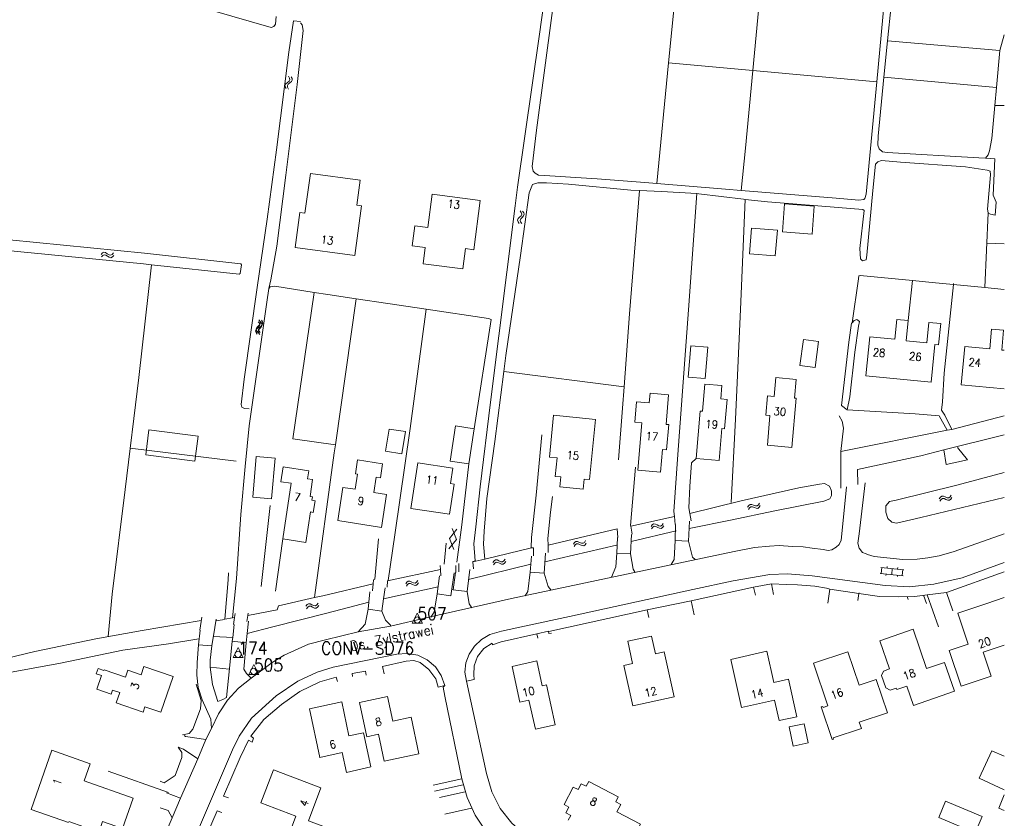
# Model space of a CAD drawing. Header units: metres. Extents: x 189705 to 199106, y 581686 to 588448.
# Tile 278 of 555: x 198804 to 199000, y 584265 to 584424. Entities that reach past the tile are written whole.
import ezdxf
from ezdxf.enums import TextEntityAlignment as Align

# ---------------------------------------------------------------- set-up
doc = ezdxf.new("R2010")
doc.units = ezdxf.units.M
doc.layers.add('B-WA-OG-GBKN-G', color=7, linetype='Continuous', lineweight=18)
doc.styles.add('Style-STANDARD', font='STANDARD.shx')

msp = doc.modelspace()

# ---------------------------------------------------------------- linework, layer by layer
at = {"layer": 'B-WA-OG-GBKN-G'}
for p, q in [((198857.094, 584411.239), (198857.414, 584411.492)), ((198857.539, 584412.108), (198857.341, 584412.466)), ((198857.414, 584411.492), (198857.583, 584411.775)), ((198857.583, 584411.775), (198857.539, 584412.108)), ((198857.581, 584411.141), (198857.903, 584411.392)), ((198858.026, 584412.009), (198857.828, 584412.366)), ((198857.903, 584411.392), (198858.071, 584411.675)), ((198858.071, 584411.675), (198858.026, 584412.009)), ((198856.603, 584410.695), (198856.774, 584410.987)), ((198856.649, 584410.371), (198856.603, 584410.695)), ((198856.848, 584410.015), (198856.649, 584410.371)), ((198856.774, 584410.987), (198857.094, 584411.239)), ((198857.095, 584410.598), (198857.259, 584410.879)), ((198857.138, 584410.272), (198857.095, 584410.598)), ((198857.335, 584409.915), (198857.138, 584410.272)), ((198857.259, 584410.879), (198857.581, 584411.141)), ((198903.107, 584384.081), (198902.978, 584383.778)), ((198902.978, 584383.778), (198903.069, 584383.453)), ((198903.391, 584384.373), (198903.107, 584384.081)), ((198903.674, 584384.676), (198903.391, 584384.373)), ((198903.467, 584385.621), (198903.711, 584385.294)), ((198903.604, 584384.048), (198903.476, 584383.745)), ((198903.887, 584384.343), (198903.604, 584384.048)), ((198903.798, 584384.978), (198903.674, 584384.676)), ((198903.711, 584385.294), (198903.798, 584384.978)), ((198904.169, 584384.636), (198903.887, 584384.343)), ((198903.963, 584385.589), (198904.209, 584385.264)), ((198904.299, 584384.949), (198904.169, 584384.636)), ((198904.209, 584385.264), (198904.299, 584384.949)), ((198903.069, 584383.453), (198903.314, 584383.126)), ((198903.476, 584383.745), (198903.565, 584383.421)), ((198903.565, 584383.421), (198903.81, 584383.094)), ((198819.955, 584376.935), (198820.228, 584377.237)), ((198820.015, 584376.442), (198820.291, 584376.742)), ((198820.228, 584377.237), (198820.521, 584377.384)), ((198820.291, 584376.742), (198820.585, 584376.887)), ((198820.521, 584377.384), (198820.852, 584377.314)), ((198820.585, 584376.887), (198820.905, 584376.821)), ((198820.852, 584377.314), (198821.193, 584377.092)), ((198820.905, 584376.821), (198821.255, 584376.599)), ((198821.193, 584377.092), (198821.535, 584376.869)), ((198821.255, 584376.599), (198821.596, 584376.374)), ((198821.535, 584376.869), (198821.857, 584376.799)), ((198821.596, 584376.374), (198821.917, 584376.304)), ((198821.857, 584376.799), (198822.159, 584376.946)), ((198821.917, 584376.304), (198822.22, 584376.453)), ((198822.159, 584376.946), (198822.435, 584377.248)), ((198822.22, 584376.453), (198822.495, 584376.755)), ((198850.995, 584362.382), (198850.856, 584362.083)), ((198851.173, 584362.301), (198850.887, 584362.011)), ((198851.288, 584362.665), (198850.995, 584362.382)), ((198851.459, 584362.602), (198851.173, 584362.301)), ((198851.259, 584363.549), (198851.5, 584363.22)), ((198851.581, 584362.959), (198851.288, 584362.665)), ((198851.491, 584362.333), (198851.353, 584362.034)), ((198851.669, 584362.268), (198851.385, 584361.975)), ((198851.405, 584363.91), (198851.638, 584363.575)), ((198851.585, 584362.903), (198851.459, 584362.602)), ((198851.783, 584362.619), (198851.491, 584362.333)), ((198851.5, 584363.22), (198851.585, 584362.903)), ((198851.715, 584363.256), (198851.581, 584362.959)), ((198851.638, 584363.575), (198851.715, 584363.256)), ((198851.953, 584362.559), (198851.669, 584362.268)), ((198851.754, 584363.513), (198851.998, 584363.186)), ((198852.074, 584362.903), (198851.783, 584362.619)), ((198851.899, 584363.861), (198852.134, 584363.529)), ((198852.085, 584362.871), (198851.953, 584362.559)), ((198851.998, 584363.186), (198852.085, 584362.871)), ((198852.214, 584363.211), (198852.074, 584362.903)), ((198852.134, 584363.529), (198852.214, 584363.211)), ((198850.887, 584362.011), (198850.757, 584361.709)), ((198850.757, 584361.709), (198850.845, 584361.383)), ((198850.845, 584361.383), (198851.088, 584361.054)), ((198850.856, 584362.083), (198850.937, 584361.755)), ((198850.937, 584361.755), (198851.171, 584361.421)), ((198851.385, 584361.975), (198851.254, 584361.673)), ((198851.254, 584361.673), (198851.34, 584361.347)), ((198851.34, 584361.347), (198851.584, 584361.019)), ((198851.353, 584362.034), (198851.431, 584361.707)), ((198851.431, 584361.707), (198851.666, 584361.372)), ((198989.203, 584328.632), (198989.423, 584328.977)), ((198948.837, 584326.588), (198949.049, 584326.936)), ((198949.049, 584326.936), (198949.308, 584327.136)), ((198949.308, 584327.136), (198949.647, 584327.131)), ((198949.647, 584327.131), (198950.023, 584326.976)), ((198950.023, 584326.976), (198950.401, 584326.822)), ((198950.73, 584326.814), (198951, 584327.016)), ((198951, 584327.016), (198951.213, 584327.365)), ((198951.152, 584326.544), (198951.366, 584326.892)), ((198987.033, 584328.244), (198987.251, 584328.588)), ((198987.176, 584327.769), (198987.397, 584328.111)), ((198987.251, 584328.588), (198987.514, 584328.783)), ((198987.397, 584328.111), (198987.663, 584328.305)), ((198987.514, 584328.783), (198987.852, 584328.771)), ((198987.663, 584328.305), (198987.988, 584328.294)), ((198987.852, 584328.771), (198988.226, 584328.61)), ((198987.988, 584328.294), (198988.372, 584328.135)), ((198988.226, 584328.61), (198988.601, 584328.449)), ((198988.372, 584328.135), (198988.745, 584327.972)), ((198988.601, 584328.449), (198988.93, 584328.435)), ((198988.745, 584327.972), (198989.074, 584327.958)), ((198988.93, 584328.435), (198989.203, 584328.632)), ((198989.074, 584327.958), (198989.347, 584328.157)), ((198989.347, 584328.157), (198989.567, 584328.501)), ((198948.989, 584326.116), (198949.204, 584326.462)), ((198949.204, 584326.462), (198949.465, 584326.66)), ((198949.465, 584326.66), (198949.792, 584326.656)), ((198949.792, 584326.656), (198950.178, 584326.504)), ((198950.178, 584326.504), (198950.554, 584326.347)), ((198950.401, 584326.822), (198950.73, 584326.814)), ((198950.554, 584326.347), (198950.883, 584326.34)), ((198950.883, 584326.34), (198951.152, 584326.544)), ((198929.589, 584322.735), (198929.826, 584323.066)), ((198929.826, 584323.066), (198930.1, 584323.245)), ((198930.1, 584323.245), (198930.437, 584323.215)), ((198930.437, 584323.215), (198930.801, 584323.032)), ((198930.801, 584323.032), (198931.166, 584322.85)), ((198931.494, 584322.817), (198931.778, 584322.998)), ((198931.778, 584322.998), (198932.017, 584323.33)), ((198889.408, 584320.336), (198890.897, 584322.175)), ((198889.941, 584322.325), (198890.789, 584320.119)), ((198929.705, 584322.252), (198929.945, 584322.582)), ((198929.945, 584322.582), (198930.221, 584322.759)), ((198930.221, 584322.759), (198930.546, 584322.73)), ((198930.546, 584322.73), (198930.919, 584322.55)), ((198930.919, 584322.55), (198931.283, 584322.365)), ((198931.166, 584322.85), (198931.494, 584322.817)), ((198931.283, 584322.365), (198931.611, 584322.332)), ((198931.611, 584322.332), (198931.894, 584322.515)), ((198931.894, 584322.515), (198932.133, 584322.847)), ((198889.302, 584318.279), (198890.789, 584320.119)), ((198889.408, 584320.336), (198890.258, 584318.129)), ((198914.124, 584319.209), (198914.347, 584319.55)), ((198914.26, 584318.731), (198914.486, 584319.071)), ((198914.347, 584319.55), (198914.613, 584319.74)), ((198914.486, 584319.071), (198914.754, 584319.26)), ((198914.613, 584319.74), (198914.951, 584319.723)), ((198914.754, 584319.26), (198915.08, 584319.244)), ((198914.951, 584319.723), (198915.322, 584319.556)), ((198915.08, 584319.244), (198915.461, 584319.079)), ((198915.322, 584319.556), (198915.695, 584319.39)), ((198915.461, 584319.079), (198915.832, 584318.91)), ((198915.695, 584319.39), (198916.024, 584319.371)), ((198916.024, 584319.371), (198916.3, 584319.563)), ((198916.16, 584318.891), (198916.436, 584319.086)), ((198916.3, 584319.563), (198916.525, 584319.904)), ((198916.436, 584319.086), (198916.661, 584319.427)), ((198915.832, 584318.91), (198916.16, 584318.891)), ((198898.067, 584315.538), (198898.293, 584315.877)), ((198898.201, 584315.06), (198898.429, 584315.397)), ((198898.293, 584315.877), (198898.56, 584316.066)), ((198898.429, 584315.397), (198898.698, 584315.585)), ((198898.56, 584316.066), (198898.898, 584316.047)), ((198898.698, 584315.585), (198899.024, 584315.567)), ((198898.898, 584316.047), (198899.268, 584315.878)), ((198899.024, 584315.567), (198899.404, 584315.4)), ((198899.268, 584315.878), (198899.64, 584315.709)), ((198899.404, 584315.4), (198899.774, 584315.229)), ((198899.64, 584315.709), (198899.969, 584315.688)), ((198899.774, 584315.229), (198900.102, 584315.208)), ((198899.969, 584315.688), (198900.246, 584315.879)), ((198900.102, 584315.208), (198900.379, 584315.401)), ((198900.246, 584315.879), (198900.473, 584316.219)), ((198900.379, 584315.401), (198900.606, 584315.74)), ((198979.857, 584312.92), (198975.277, 584313.348)), ((198979.968, 584314.115), (198975.388, 584314.542)), ((198975.476, 584313.329), (198975.587, 584314.524)), ((198976.394, 584312.942), (198976.422, 584313.241)), ((198976.633, 584314.426), (198976.661, 584314.725)), ((198977.567, 584313.134), (198977.678, 584314.329)), ((198978.722, 584314.231), (198978.75, 584314.53)), ((198979.658, 584312.939), (198979.769, 584314.133)), ((198880.681, 584311.319), (198880.908, 584311.657)), ((198880.812, 584310.84), (198881.042, 584311.177)), ((198880.908, 584311.657), (198881.176, 584311.845)), ((198881.042, 584311.177), (198881.312, 584311.363)), ((198881.176, 584311.845), (198881.514, 584311.825)), ((198881.312, 584311.363), (198881.638, 584311.344)), ((198881.514, 584311.825), (198881.883, 584311.654)), ((198881.638, 584311.344), (198882.016, 584311.175)), ((198881.883, 584311.654), (198882.254, 584311.483)), ((198882.016, 584311.175), (198882.386, 584311.002)), ((198882.254, 584311.483), (198882.582, 584311.461)), ((198882.582, 584311.461), (198882.86, 584311.651)), ((198882.714, 584310.98), (198882.992, 584311.172)), ((198882.86, 584311.651), (198883.089, 584311.99)), ((198882.992, 584311.172), (198883.221, 584311.511)), ((198978.682, 584312.728), (198978.71, 584313.027)), ((198882.386, 584311.002), (198882.714, 584310.98)), ((198861.018, 584307.152), (198861.291, 584307.333)), ((198861.291, 584307.333), (198861.629, 584307.304)), ((198861.629, 584307.304), (198861.993, 584307.124)), ((198862.97, 584307.096), (198863.207, 584307.429)), ((198860.783, 584306.819), (198861.018, 584307.152)), ((198860.902, 584306.337), (198861.14, 584306.668)), ((198861.14, 584306.668), (198861.415, 584306.847)), ((198861.415, 584306.847), (198861.74, 584306.82)), ((198861.74, 584306.82), (198862.114, 584306.642)), ((198861.993, 584307.124), (198862.36, 584306.944)), ((198862.114, 584306.642), (198862.479, 584306.46)), ((198862.36, 584306.944), (198862.687, 584306.913)), ((198862.479, 584306.46), (198862.807, 584306.429)), ((198862.687, 584306.913), (198862.97, 584307.096)), ((198862.807, 584306.429), (198863.089, 584306.614)), ((198863.089, 584306.614), (198863.327, 584306.946))]:
    msp.add_line(p, q, dxfattribs=at)
at = {"layer": 'B-WA-OG-GBKN-G', "flags": 128}
for points in [[(198933.071, 584415.119), (198934.033, 584425.069), (198935.601, 584441.784)], [(198949.841, 584413.597), (198952.305, 584439.699)], [(198974.559, 584411.354), (198976.719, 584434.318)], [(198854.832, 584424.347), (198854.746, 584422.847), (198854.395, 584422.36), (198853.889, 584422.152), (198819.515, 584432.126)], [(198907.351, 584420.887), (198908.629, 584429.925)], [(198909.95, 584425.54), (198906.759, 584401.747)], [(198976.719, 584419.503), (198977.415, 584426.576)], [(198849.451, 584346.156), (198848.533, 584346.246), (198848.007, 584346.538), (198847.869, 584347.023), (198848.456, 584352.108), (198851.084, 584370.39), (198853.069, 584383.965), (198854.939, 584397.797), (198857.398, 584417.265), (198858.285, 584423.511)], [(198859.697, 584423.1), (198860.031, 584422.696), (198860.221, 584421.555), (198859.06, 584410.795), (198856.779, 584392.781), (198855.019, 584378.585), (198853.817, 584371.864), (198853.377, 584370.183)], [(198858.285, 584423.511), (198859.707, 584423.398)], [(198902.993, 584390.354), (198907.351, 584420.887)], [(198976.006, 584412.256), (198976.719, 584419.503)], [(198976.719, 584419.503), (198999.092, 584417.619)], [(198999.092, 584417.619), (199000, 584420.754)], [(198999.092, 584417.619), (198998.441, 584410.231)], [(198930.749, 584391.11), (198933.071, 584415.119)], [(198933.071, 584415.119), (198949.841, 584413.597)], [(198947.525, 584389.688), (198948.381, 584398.127), (198949.841, 584413.597)], [(198949.841, 584413.597), (198974.559, 584411.354)], [(198966.494, 584388.197), (198971.021, 584387.734), (198971.984, 584387.921), (198972.185, 584388.076), (198972.456, 584388.994), (198974.559, 584411.354)], [(198994.94, 584396.233), (198976.639, 584397.269), (198975.749, 584397.387), (198975.057, 584397.989), (198974.77, 584398.723), (198974.853, 584400.528), (198976.006, 584412.256)], [(198976.006, 584412.256), (198998.441, 584410.231)], [(198998.441, 584410.231), (198998.126, 584406.657)], [(198998.126, 584406.657), (198997.544, 584400.046)], [(198998.126, 584406.657), (199000, 584406.662)], [(198906.759, 584401.747), (198905.868, 584394.446), (198906.106, 584393.533), (198906.466, 584393.131), (198907.155, 584392.731), (198909.417, 584392.626), (198914.603, 584392.298), (198918.833, 584391.996)], [(198997.544, 584400.046), (198997.061, 584397.576), (198996.789, 584396.811), (198996.236, 584396.133)], [(198952.784, 584387.448), (198961.199, 584386.771), (198971.776, 584385.938), (198972.083, 584385.687), (198971.22, 584378.131), (198971.317, 584376.074), (198971.703, 584375.646), (198972.437, 584375.856), (198972.58, 584376.823), (198973.82, 584389.668), (198974.325, 584394.958), (198974.804, 584395.395), (198975.538, 584395.657), (198979.326, 584395.314), (198992.266, 584394.402), (198996.566, 584393.76), (198997.203, 584393.563), (198997.262, 584392.801), (198996.62, 584385.959), (198996.779, 584385.275)], [(198996.236, 584396.133), (198994.94, 584396.233)], [(198998.378, 584387.398), (198997.76, 584388.791), (198998.143, 584395.987), (198996.236, 584396.133)], [(198861.686, 584393.113), (198871.585, 584391.768), (198870.905, 584386.764), (198871.896, 584386.63), (198870.55, 584376.721), (198858.66, 584378.336), (198859.604, 584385.292), (198860.595, 584385.157), (198861.686, 584393.113)], [(198918.833, 584391.996), (198928.331, 584391.318)], [(198894.684, 584322.677), (198895.493, 584330.613), (198897.557, 584347.505), (198902.466, 584386.662), (198902.993, 584390.354)], [(198900.637, 584356.811), (198903.584, 584376.712), (198905.26, 584389.256), (198905.93, 584390.889), (198907.043, 584391.23), (198908.72, 584391.247), (198913.118, 584390.936), (198925.552, 584389.766), (198927.258, 584389.691)], [(198925.27, 584365.14), (198927.258, 584389.691)], [(198927.258, 584389.691), (198931.678, 584389.497)], [(198928.331, 584391.318), (198930.749, 584391.11)], [(198930.749, 584391.11), (198944.451, 584389.93)], [(198944.451, 584389.93), (198947.525, 584389.688)], [(198947.525, 584389.688), (198966.494, 584388.197)], [(198894.278, 584377.889), (198895.55, 584387.717), (198885.96, 584388.958), (198885.102, 584382.334), (198882.504, 584382.67), (198881.989, 584378.693), (198884.587, 584378.357), (198884.165, 584375.094), (198892.069, 584374.071), (198892.597, 584378.147), (198894.278, 584377.889)], [(198931.678, 584389.497), (198938.701, 584389.063)], [(198934.905, 584337.058), (198937.024, 584365.919), (198938.701, 584389.063)], [(198938.701, 584389.063), (198939.1, 584389.038)], [(198939.1, 584389.038), (198948.003, 584387.959), (198948.332, 584387.924)], [(198945.569, 584327.509), (198946.416, 584344.111), (198947.439, 584365.948), (198948.332, 584387.924)], [(198948.332, 584387.924), (198952.784, 584387.448)], [(198962.094, 584386.585), (198961.676, 584380.995), (198955.787, 584381.435), (198956.205, 584387.025), (198962.094, 584386.585)], [(198998.178, 584384.797), (198998.378, 584387.398)], [(198996.139, 584370.34), (198996.779, 584385.275)], [(198996.779, 584385.275), (198997.265, 584384.975), (198998.178, 584384.797)], [(198828.604, 584377.231), (198796.264, 584380.383), (198760.963, 584383.532), (198760.623, 584383.355), (198760.506, 584382.113), (198760.747, 584381.773), (198762.473, 584381.526), (198828.395, 584375.082), (198830.037, 584374.905), (198847.497, 584373.019), (198847.707, 584373.163), (198847.955, 584374.857), (198847.802, 584375.1), (198828.604, 584377.231)], [(198954.779, 584381.769), (198954.337, 584376.646), (198949.186, 584377.09), (198949.628, 584382.213), (198954.779, 584381.769)], [(198996.538, 584379.225), (199000, 584379.081)], [(198821.363, 584300.821), (198822.191, 584309.265), (198824.774, 584330.102), (198827.494, 584352.389), (198830.037, 584374.905)], [(198969.694, 584363.301), (198970.926, 584372.106), (198970.971, 584372.665), (198971.3, 584372.771), (198981.671, 584371.747)], [(198853.377, 584370.183), (198852.998, 584367.41), (198849.49, 584342.777), (198848.657, 584334.714), (198847.841, 584325.126), (198846.98, 584312.336), (198846.162, 584304.497)], [(198853.377, 584370.183), (198853.653, 584370.466), (198854.592, 584370.627), (198862.458, 584369.378)], [(198980.84, 584363.775), (198981.671, 584371.747)], [(198981.671, 584371.747), (198986.253, 584371.295)], [(198986.253, 584371.295), (198989.84, 584370.949)], [(198989.547, 584342.081), (198988.121, 584344.912), (198987.501, 584345.922), (198987.689, 584347.551), (198988.011, 584353.271), (198989.84, 584370.949)], [(198989.84, 584370.949), (198989.861, 584371.154)], [(198989.84, 584370.949), (198996.139, 584370.34)], [(198996.139, 584370.34), (199000, 584369.967)], [(198866.667, 584339.025), (198858.153, 584340.222), (198862.458, 584369.378)], [(198862.458, 584369.378), (198865.126, 584368.955)], [(198865.126, 584368.955), (198870.783, 584368.116)], [(198866.667, 584339.025), (198870.783, 584368.116)], [(198870.783, 584368.116), (198877.115, 584367.177)], [(198877.115, 584367.177), (198884.737, 584366.046)], [(198878.519, 584321.09), (198881.554, 584342.287), (198884.737, 584366.046)], [(198884.737, 584366.046), (198897.209, 584364.196)], [(198897.209, 584364.196), (198897.693, 584363.972), (198894.338, 584342.185)], [(198924.199, 584350.583), (198925.27, 584365.14)], [(198969.694, 584363.301), (198969.517, 584363.224), (198969.022, 584359.458), (198967.551, 584346.839), (198968.702, 584345.988)], [(198968.702, 584345.988), (198969.234, 584348.584), (198970.237, 584357.462), (198970.946, 584362.628), (198971.115, 584363.57)], [(198971.115, 584363.57), (198970.602, 584363.972), (198970.096, 584363.762), (198969.694, 584363.301)], [(198987.328, 584363.156), (198986.903, 584358.924), (198986.172, 584358.997), (198985.414, 584351.459), (198972.421, 584352.765)], [(198973.202, 584360.537), (198978.204, 584360.035), (198978.602, 584364), (198980.84, 584363.775)], [(198980.84, 584363.775), (198980.436, 584359.752), (198984.563, 584359.337), (198984.971, 584363.393), (198987.328, 584363.156)], [(198972.421, 584352.765), (198973.202, 584360.537)], [(198992.132, 584358.574), (198997.082, 584358.112), (198997.453, 584362.088), (198999.864, 584361.863), (198999.494, 584357.9), (199000, 584357.853)], [(198940.918, 584358.452), (198940.379, 584352.206), (198936.963, 584352.5), (198937.502, 584358.746), (198940.918, 584358.452)], [(198962.994, 584359.603), (198962.315, 584354.433), (198959.269, 584354.833), (198959.948, 584360.003), (198962.994, 584359.603)], [(198991.418, 584350.933), (198992.132, 584358.574)], [(198900.227, 584353.592), (198900.637, 584356.811)], [(198896.425, 584316.238), (198896.193, 584319.235), (198896.345, 584321.778), (198896.862, 584328.314), (198898.449, 584339.637), (198900.227, 584353.592)], [(198900.227, 584353.592), (198924.199, 584350.583)], [(198958.504, 584352.046), (198958.185, 584348.322), (198958.5, 584348.295), (198957.661, 584338.486), (198952.766, 584338.905), (198953.276, 584344.867), (198952.438, 584344.938), (198952.764, 584348.749), (198954.143, 584348.631), (198954.464, 584352.392), (198958.504, 584352.046)], [(198923.077, 584336.023), (198923.886, 584346.323), (198924.199, 584350.583)], [(198938.562, 584336.282), (198939.394, 584345.723), (198939.831, 584345.685), (198940.308, 584351.1), (198943.696, 584350.802), (198943.465, 584348.176), (198944.758, 584348.062), (198944.242, 584342.202), (198943.702, 584342.249), (198943.141, 584335.878), (198938.562, 584336.282)], [(199000, 584350.131), (198991.418, 584350.933)], [(198933.129, 584343.021), (198932.695, 584338.023), (198931.862, 584338.095), (198931.468, 584333.564), (198926.946, 584333.957), (198927.767, 584343.398), (198926.347, 584343.522), (198926.701, 584347.602), (198929.231, 584347.382), (198929.397, 584349.291), (198933.076, 584348.971), (198932.563, 584343.07), (198933.129, 584343.021)], [(198909.308, 584336.551), (198910.144, 584344.917)], [(198910.144, 584344.917), (198918.522, 584344.08)], [(198967.088, 584344.802), (198967.683, 584343.741), (198967.952, 584342.321), (198967.415, 584337.665)], [(198968.702, 584345.988), (198982.2, 584345.158), (198987.004, 584344.8), (198988.622, 584341.896)], [(199000, 584344.772), (198989.547, 584342.081)], [(198893.252, 584335.197), (198889.516, 584335.777), (198890.602, 584342.765), (198894.338, 584342.185)], [(198917.344, 584332.065), (198918.522, 584344.08)], [(198838.66, 584335.725), (198828.847, 584337.004), (198829.498, 584341.993), (198839.31, 584340.714), (198838.66, 584335.725)], [(198880.637, 584341.635), (198879.932, 584337.215), (198876.668, 584337.735), (198877.373, 584342.155), (198880.637, 584341.635)], [(198894.338, 584342.185), (198893.252, 584335.197)], [(198905.677, 584318.442), (198905.757, 584320.526), (198906.662, 584328.946), (198907.809, 584340.977)], [(198988.622, 584341.896), (198967.415, 584337.665)], [(199000, 584340.986), (198987.97, 584337.982)], [(198989.547, 584342.081), (198988.622, 584341.896)], [(198862.499, 584308.547), (198866.438, 584337.409), (198866.667, 584339.025)], [(198825.732, 584338.345), (198846.894, 584335.738)], [(198854.657, 584336.342), (198853.942, 584328.219), (198850.172, 584328.55), (198850.887, 584336.673), (198854.657, 584336.342)], [(198934.13, 584325.717), (198934.905, 584337.058)], [(198967.415, 584337.665), (198967.412, 584330.387)], [(198983.377, 584336.835), (198970.703, 584334.09), (198970.785, 584331.125)], [(198987.97, 584337.982), (198983.377, 584336.835)], [(198987.97, 584337.982), (198988.425, 584335.081), (198992.683, 584336.039), (198990.651, 584338.484)], [(198876.878, 584329.124), (198875.844, 584322.554), (198867.116, 584323.928), (198868.153, 584330.516), (198870.59, 584330.133), (198871.064, 584333.144), (198870.643, 584333.211), (198871.087, 584336.031), (198876.075, 584335.245), (198875.634, 584332.45), (198874.799, 584332.581), (198874.318, 584329.527), (198876.878, 584329.124)], [(198890.341, 584331.182), (198889.419, 584325.151), (198881.699, 584326.331), (198883.084, 584335.39), (198890.088, 584334.319), (198889.625, 584331.291), (198890.341, 584331.182)], [(198891.861, 584323.029), (198893.252, 584335.197)], [(198910.487, 584332.716), (198910.855, 584336.396), (198909.308, 584336.551)], [(198937.121, 584326.459), (198937.306, 584330.704), (198937.639, 584335.408), (198938.562, 584336.282)], [(198856.184, 584320.261), (198857.871, 584331.341), (198855.788, 584331.658), (198856.239, 584334.623), (198861.345, 584333.846), (198861.101, 584332.243), (198862.115, 584332.089), (198861.601, 584328.712), (198862.074, 584328.64), (198861.972, 584327.968), (198862.608, 584327.871), (198862.252, 584325.533), (198861.696, 584325.617), (198860.774, 584319.562), (198856.184, 584320.261)], [(198926.471, 584334.558), (198925.497, 584322.936), (198925.524, 584322.802)], [(199000, 584328.519), (198983.35, 584324.485), (198978.51, 584323.369), (198977.568, 584323.589), (198976.773, 584324.292), (198976.353, 584325.559), (198976.416, 584326.855), (198977.145, 584327.701), (198978.437, 584327.993), (198990.55, 584330.961), (199000, 584333.469)], [(198911.392, 584330.626), (198911.576, 584332.615), (198910.487, 584332.716)], [(198916.036, 584330.173), (198916.241, 584332.178), (198917.344, 584332.065)], [(198937.304, 584325.339), (198947.522, 584327.834), (198959.055, 584330.441), (198963.188, 584331.193), (198964.127, 584331.279), (198965.173, 584330.756), (198965.494, 584329.967)], [(198971.058, 584321.287), (198972.288, 584331.454)], [(198911.392, 584330.626), (198916.036, 584330.173)], [(198965.494, 584329.967), (198965.564, 584329.794), (198965.548, 584328.88), (198965.25, 584328.216), (198964.036, 584327.772), (198953.92, 584325.764), (198945.758, 584324.056), (198937.191, 584322.344)], [(198950.203, 584318.535), (198953.192, 584318.823), (198955.108, 584318.915), (198957.8, 584318.755), (198959.922, 584318.664), (198961.724, 584318.436), (198963.891, 584318.139), (198964.872, 584317.957), (198965.625, 584318.071), (198966.469, 584318.573), (198967.085, 584319.143), (198967.45, 584319.987), (198967.518, 584320.603), (198968.541, 584330.634)], [(198851.848, 584310.784), (198853.691, 584326.939)], [(198909.957, 584328.718), (198909.567, 584325.596), (198909.036, 584320.331), (198909.042, 584319.01)], [(198934.234, 584324.727), (198934.13, 584325.717)], [(198937.304, 584325.339), (198937.121, 584326.459)], [(198937.55, 584323.841), (198937.304, 584325.339)], [(198890.895, 584315.6), (198891.861, 584323.029)], [(198925.524, 584322.802), (198934.234, 584324.727)], [(198934.401, 584323.127), (198934.234, 584324.727)], [(198934.45, 584323.138), (198934.362, 584319.949), (198937.078, 584319.827), (198937.222, 584323.767)], [(198878.519, 584321.09), (198877.189, 584311.929), (198877.062, 584311.877)], [(198894.684, 584322.677), (198894.237, 584319.293), (198894.55, 584315.891), (198894.044, 584315.732), (198894.049, 584315.676)], [(198909.042, 584319.01), (198922.836, 584322.274)], [(198925.696, 584321.155), (198925.518, 584317.285), (198922.771, 584317.398)], [(198922.836, 584322.274), (198922.965, 584320.536)], [(198925.524, 584322.802), (198925.846, 584321.189)], [(198925.646, 584319.744), (198934.602, 584321.859)], [(198972.475, 584317.264), (198971.761, 584317.546), (198971.1, 584318.39), (198970.826, 584319.371), (198971.058, 584321.287)], [(198974.055, 584316.744), (198979.746, 584316.132), (198982.643, 584316.2), (198984.764, 584316.474), (198987.046, 584316.884), (198989.988, 584317.728), (199000, 584321.27)], [(198854.728, 584309.822), (198856.184, 584320.261)], [(198874.241, 584312.077), (198874.494, 584312.207), (198875.275, 584320.296)], [(198888.334, 584315.193), (198888.773, 584319.39)], [(198908.436, 584315.692), (198922.724, 584319.02)], [(198909.042, 584319.01), (198909.049, 584317.521)], [(198922.771, 584317.398), (198922.927, 584320.527)], [(198934.362, 584319.949), (198934.162, 584316.168), (198933.614, 584315.121)], [(198937.078, 584319.827), (198937.827, 584316.63), (198938.407, 584316.147)], [(198950.203, 584318.535), (198946.481, 584317.787), (198920.929, 584312.446), (198901.791, 584308.391), (198885.038, 584304.563), (198877.65, 584302.873)], [(198896.425, 584316.238), (198905.782, 584318.449)], [(198908.558, 584317.415), (198908.266, 584313.449), (198905.501, 584313.627)], [(198905.782, 584318.449), (198905.677, 584318.442)], [(198905.782, 584318.449), (198906.133, 584318.472), (198906.159, 584316.897)], [(198922.771, 584317.398), (198922.536, 584314.703), (198921.724, 584312.594)], [(198925.518, 584317.285), (198926.029, 584314.19), (198926.444, 584313.583)], [(198972.728, 584317.164), (198972.475, 584317.264)], [(198972.728, 584317.164), (198974.055, 584316.744)], [(198891.254, 584315.349), (198891.293, 584313.693)], [(198893.209, 584312.15), (198905.603, 584315.184)], [(198894.049, 584315.676), (198896.425, 584316.238)], [(198894.049, 584315.676), (198894.172, 584314.311)], [(198905.501, 584313.627), (198905.732, 584316.805)], [(198991.603, 584312.466), (199000, 584315.567)], [(198844.626, 584304.228), (198845.255, 584312.115), (198845.358, 584313.496)], [(198877.062, 584311.877), (198887.587, 584314.185)], [(198887.438, 584312.865), (198886.924, 584309.309), (198889.692, 584308.923), (198890.313, 584313.482)], [(198887.587, 584314.185), (198887.548, 584314.931)], [(198887.587, 584314.185), (198887.654, 584312.911)], [(198890.611, 584313.546), (198890.159, 584310.132), (198892.902, 584309.781), (198893.47, 584314.16)], [(198890.647, 584314.962), (198890.662, 584313.557)], [(198905.501, 584313.627), (198905.022, 584309.778), (198904.459, 584308.923)], [(198908.266, 584313.449), (198909.078, 584310.77), (198909.602, 584310.068)], [(198945.959, 584311.903), (198953.244, 584313.162), (198956.782, 584313.28), (198961.676, 584312.867), (198976.242, 584310.978), (198981.077, 584310.682), (198985.972, 584311.214), (198991.603, 584312.466)], [(199000, 584313.713), (198988.507, 584309.546), (198989.738, 584305.899)], [(198864.162, 584308.926), (198874.186, 584311.321)], [(198874.08, 584309.87), (198874.186, 584311.321)], [(198874.186, 584311.321), (198874.241, 584312.077)], [(198876.98, 584310.618), (198877.062, 584311.877)], [(198904.379, 584302.861), (198913.336, 584304.815), (198937.898, 584310.171), (198945.959, 584311.903)], [(198953.565, 584311.268), (198950.014, 584310.658)], [(198953.997, 584309.202), (198953.565, 584311.268)], [(198962.201, 584310.804), (198958.744, 584311.101), (198956.558, 584311.154), (198953.565, 584311.268)], [(198873.546, 584309.731), (198873.319, 584307.671)], [(198876.259, 584308.315), (198887.141, 584310.721)], [(198876.259, 584308.315), (198876.564, 584310.519)], [(198886.924, 584309.309), (198886.354, 584305.661), (198885.668, 584304.673)], [(198890.159, 584310.132), (198889.849, 584310.163)], [(198892.902, 584309.781), (198893.325, 584307.325), (198893.845, 584306.534)], [(198937.581, 584307.924), (198950.014, 584310.658)], [(198950.014, 584310.658), (198950.385, 584309.012)], [(198962.201, 584310.804), (198964.568, 584310.422)], [(198964.568, 584310.422), (198965.201, 584310.209)], [(198965.201, 584310.209), (198964.853, 584307.443)], [(198965.201, 584310.209), (198971.026, 584309.361)], [(198970.818, 584307.992), (198971.026, 584309.361)], [(198971.026, 584309.361), (198971.049, 584309.516)], [(198986.9, 584302.745), (198984.65, 584309.126), (198982.19, 584308.796), (198978.989, 584308.688), (198975.152, 584308.776), (198971.026, 584309.361)], [(198984.65, 584309.126), (198988.507, 584309.546)], [(198849.056, 584301.371), (198854.165, 584302.727), (198864.959, 584305.479), (198873.319, 584307.671)], [(198849.2, 584304.99), (198855.046, 584306.141), (198855.292, 584306.906), (198862.499, 584308.547)], [(198862.499, 584308.547), (198864.162, 584308.926)], [(198873.319, 584307.671), (198873.162, 584306.252), (198875.92, 584305.87), (198876.259, 584308.315)], [(198937.581, 584307.924), (198928.836, 584306.095)], [(198938.177, 584305.116), (198937.581, 584307.924)], [(198980.863, 584308.171), (198980.659, 584308.744)], [(198984.467, 584307.389), (198983.896, 584309.025)], [(199000, 584308.571), (198996.544, 584307.405), (198990.714, 584305.441), (198992.789, 584299.281), (198988.999, 584298.004), (198991.395, 584290.897), (198997.408, 584292.924), (198995.806, 584297.676), (199000, 584299.09)], [(198846.67, 584305.37), (198846.543, 584304.563)], [(198849.286, 584305.473), (198849.2, 584304.99)], [(198872.566, 584303.226), (198873.162, 584306.252), (198875.92, 584305.87), (198876.678, 584304.024), (198877.614, 584303.035), (198877.65, 584302.873)], [(198909.229, 584301.826), (198928.836, 584306.095)], [(198928.836, 584306.095), (198929.15, 584304.577)], [(198717.583, 584274.034), (198740.344, 584281.556), (198746.316, 584283.801), (198747.68, 584284.603), (198748.942, 584285.378), (198750.055, 584285.897), (198752.335, 584286.53), (198756.897, 584287.516), (198767.623, 584289.505), (198774.466, 584291.023), (198779.785, 584292.55), (198784.555, 584293.259), (198791.149, 584294.316), (198798.956, 584295.945), (198806.762, 584297.777), (198818.879, 584300.313), (198828.16, 584302.007), (198839.876, 584303.981)], [(198840.047, 584304.643), (198839.663, 584302.034)], [(198842.607, 584302.564), (198842.871, 584304.239)], [(198842.798, 584303.908), (198844.187, 584304.151)], [(198844.187, 584304.151), (198844.626, 584304.228)], [(198844.626, 584304.228), (198846.162, 584304.497)], [(198846.162, 584304.497), (198846.543, 584304.563)], [(198846.543, 584304.563), (198846.323, 584303.171)], [(198849.2, 584304.99), (198848.984, 584303.774)], [(198849.06, 584301.37), (198849.307, 584303.847)], [(198842.603, 584302.563), (198842.04, 584298.94), (198839.353, 584299.112), (198839.704, 584302.042)], [(198846.097, 584299.846), (198848.876, 584299.569), (198848.388, 584294.297), (198848.917, 584293.43), (198849.87, 584292.51), (198854.036, 584295.609), (198856.449, 584297.079), (198861.277, 584299.289), (198864.658, 584300.153), (198871.23, 584301.7), (198872.566, 584303.226)], [(198846.097, 584299.846), (198848.876, 584299.569), (198849.056, 584301.371)], [(198846.509, 584303.213), (198846.19, 584300.63)], [(198871.23, 584301.7), (198877.65, 584302.873)], [(198897.454, 584301.209), (198899.8, 584301.885)], [(198899.8, 584301.885), (198904.379, 584302.861)], [(198909.141, 584301.83), (198906.825, 584301.329)], [(198909.233, 584301.4), (198909.141, 584301.83)], [(198909.739, 584301.494), (198909.233, 584301.4)], [(198990.056, 584289.874), (198988.06, 584295.634), (198984.519, 584294.407), (198981.802, 584302.244), (198975.186, 584299.949), (198977.129, 584294.347)], [(198762.796, 584284.603), (198771.767, 584286.701), (198782.54, 584288.995), (198788.363, 584290.908), (198796.17, 584292.639), (198811.841, 584295.49), (198824.262, 584298.055), (198833.42, 584299.341), (198839.43, 584300.317)], [(198842.373, 584300.804), (198846.193, 584300.625)], [(198845.527, 584294.444), (198846.097, 584299.846)], [(198846.193, 584300.625), (198846.097, 584299.846)], [(198893.315, 584297.251), (198894.408, 584298.85), (198895.808, 584300.189), (198897.454, 584301.209)], [(198894.33, 584294.949), (198894.994, 584296.834), (198896.23, 584298.406), (198897.905, 584299.497)], [(198897.963, 584299.17), (198897.905, 584299.497)], [(198899.737, 584299.73), (198897.963, 584299.17)], [(198906.825, 584301.329), (198899.737, 584299.73)], [(198906.825, 584301.329), (198907.044, 584300.467)], [(198924.139, 584295.036), (198925.924, 584286.951), (198934.204, 584288.778), (198932.225, 584297.745), (198930.469, 584297.352), (198929.688, 584300.89), (198924.923, 584299.838), (198925.897, 584295.424), (198924.139, 584295.036)], [(198839.13, 584295.643), (198839.353, 584299.112)], [(198841.69, 584296.1), (198842.04, 584298.94)], [(198878.893, 584297.249), (198880.997, 584297.434), (198883.077, 584297.061), (198884.985, 584296.155), (198886.59, 584294.781), (198887.777, 584293.033), (198888.465, 584291.036)], [(198958.625, 584284.802), (198956.958, 584292.282), (198954.069, 584291.638), (198952.686, 584297.843), (198945.501, 584296.241), (198947.641, 584286.641), (198954.22, 584288.107), (198955.13, 584284.023), (198958.625, 584284.802)], [(198968.835, 584297.746), (198961.996, 584295.467)], [(198971.051, 584291.097), (198968.835, 584297.746)], [(198878.893, 584297.249), (198866.236, 584294.662), (198863, 584293.718), (198859.154, 584291.9), (198854.854, 584288.979), (198849.927, 584284.52), (198847.451, 584280.927), (198846.169, 584278.198), (198837.974, 584259.151), (198832.467, 584246.339), (198824.447, 584227.672), (198817.355, 584211.175), (198817.003, 584210.236), (198818.77, 584209.474), (198824.875, 584223.592), (198827.887, 584222.356)], [(198840.1, 584288.205), (198839.336, 584290.613), (198839.009, 584293.119), (198839.13, 584295.643)], [(198841.704, 584294.712), (198841.69, 584296.1)], [(198876.403, 584293.35), (198876.07, 584294.801), (198880.764, 584295.901), (198882.296, 584296.046), (198883.533, 584295.583), (198883.553, 584295.591), (198885.293, 584294.193), (198886.666, 584292.381), (198887.146, 584290.675), (198888.465, 584291.036), (198888.169, 584290.705), (198888.48, 584288.912)], [(198892.771, 584291.87), (198892.495, 584293.691), (198892.68, 584295.523), (198893.315, 584297.251)], [(198910.469, 584283.204), (198908.715, 584291.152), (198907.884, 584290.967), (198906.787, 584295.937), (198901.867, 584294.851), (198903.434, 584287.737), (198905.25, 584288.136), (198906.528, 584282.336), (198910.469, 584283.204)], [(198961.996, 584295.467), (198964.839, 584286.959)], [(198834.317, 584292.82), (198831.851, 584285.703), (198828.702, 584286.794), (198828.326, 584285.711), (198822.992, 584287.559), (198823.702, 584289.607), (198822.253, 584290.109), (198821.983, 584289.33), (198819.133, 584290.317), (198820.063, 584293.001), (198818.998, 584293.37), (198819.351, 584294.388), (198820.473, 584293.999), (198820.537, 584294.182), (198824.793, 584292.708), (198825.277, 584294.106), (198827.933, 584293.185), (198828.504, 584294.834), (198834.317, 584292.82)], [(198843.207, 584287.872), (198842.136, 584291.222), (198841.704, 584294.712)], [(198841.704, 584294.712), (198845.514, 584294.316)], [(198844.926, 584288.663), (198845.527, 584294.444)], [(198870.102, 584292.826), (198870.016, 584293.424), (198872.635, 584293.902), (198872.814, 584293.11)], [(198894.33, 584294.949), (198894.228, 584293.141)], [(198975.497, 584293.041), (198975.891, 584293.918)], [(198977.129, 584294.347), (198975.891, 584293.918)], [(198841.941, 584282.484), (198843.335, 584285.41), (198845.15, 584288.095), (198847.344, 584290.479), (198849.87, 584292.51)], [(198852.386, 584284.233), (198855.937, 584287.264), (198859.581, 584289.855), (198863.584, 584291.786), (198866.843, 584292.697), (198867.104, 584291.835)], [(198894.324, 584292.197), (198892.771, 584291.87)], [(198892.771, 584291.87), (198896.764, 584273.469)], [(198894.228, 584293.141), (198894.324, 584292.197)], [(198974.49, 584292.243), (198971.051, 584291.097)], [(198976.709, 584285.584), (198974.49, 584292.243)], [(198975.497, 584293.041), (198976.366, 584290.537)], [(198838.923, 584291.271), (198839.906, 584288.047), (198839.766, 584286.367), (198838.241, 584282.328), (198837.53, 584281.447), (198836.17, 584281.187)], [(198976.366, 584290.537), (198977.218, 584290.092)], [(198977.218, 584290.092), (198978.456, 584290.521)], [(198978.456, 584290.521), (198978.561, 584290.219), (198980.592, 584290.923), (198981.931, 584287.059), (198990.056, 584289.874)], [(198841.799, 584284.302), (198840.1, 584288.205)], [(198843.207, 584287.872), (198844.205, 584288.25)], [(198844.205, 584288.25), (198844.926, 584288.663)], [(198868.847, 584273.724), (198873.721, 584274.791), (198872.29, 584281.618), (198869.346, 584280.992), (198867.931, 584287.744), (198861.501, 584286.378), (198863.53, 584276.681), (198863.494, 584276.673)], [(198883.285, 584277.386), (198881.757, 584284.728), (198878.118, 584283.936), (198877.05, 584288.84), (198871.49, 584287.67), (198872.9, 584280.82), (198875.247, 584281.316), (198876.38, 584275.95), (198883.285, 584277.386)], [(198888.48, 584288.912), (198891.877, 584272.417)], [(198963.811, 584286.87), (198963.507, 584286.769)], [(198965.679, 584280.252), (198963.507, 584286.769)], [(198963.887, 584286.642), (198963.811, 584286.87)], [(198964.839, 584286.959), (198963.887, 584286.642)], [(198841.941, 584282.484), (198841.799, 584284.302)], [(198845.37, 584268.623), (198844.358, 584269.003), (198847.671, 584276.65), (198849.341, 584280.138), (198850.046, 584279.767), (198850.356, 584280.516), (198849.802, 584280.921), (198852.386, 584284.233)], [(198971.094, 584283.707), (198976.709, 584285.584)], [(198971.512, 584282.455), (198971.094, 584283.707)], [(198840.855, 584280.256), (198841.941, 584282.484)], [(198960.9, 584279.585), (198960.098, 584283.419), (198957.108, 584282.792), (198957.912, 584278.959), (198960.9, 584279.585)], [(198965.907, 584280.581), (198971.512, 584282.455)], [(198836.545, 584281.035), (198836.791, 584280.883)], [(198836.791, 584280.883), (198840.855, 584280.256)], [(198839.213, 584276.396), (198840.855, 584280.256)], [(198965.679, 584280.252), (198965.982, 584280.353)], [(198965.982, 584280.353), (198965.907, 584280.581)], [(198813.473, 584263.713), (198805.992, 584266.345), (198810.138, 584278.127), (198817.77, 584275.441), (198816.572, 584272.038), (198826.345, 584268.599), (198824.216, 584262.55), (198820.245, 584263.948), (198819.491, 584261.807), (198813.539, 584263.901)], [(198836.063, 584277.663), (198835.352, 584278.764)], [(198836.404, 584278.357), (198835.352, 584278.764)], [(198839.213, 584276.396), (198836.404, 584278.357)], [(199000, 584270.246), (198994.998, 584272.553), (198997.501, 584277.979)], [(198997.501, 584277.979), (199000, 584276.932)], [(198836.063, 584277.663), (198836.053, 584276.664), (198834.743, 584273.07), (198832.561, 584271.647), (198831.72, 584271.99)], [(198835.793, 584268.543), (198839.213, 584276.396)], [(198863.53, 584276.681), (198868.023, 584277.664), (198868.856, 584273.683)], [(198821.383, 584273.969), (198833.391, 584269.713)], [(198865.402, 584262.502), (198863.109, 584256.488), (198860.402, 584257.521), (198858.027, 584251.292), (198848.597, 584254.888), (198851.158, 584261.605), (198856.686, 584259.497), (198858.78, 584264.989), (198851.82, 584267.643), (198854.325, 584274.214), (198863.786, 584270.606), (198861.293, 584264.068), (198865.402, 584262.502)], [(198891.877, 584272.417), (198886.148, 584271.161)], [(198891.877, 584272.417), (198892.912, 584268.7), (198894.511, 584265.189), (198896.637, 584261.969), (198899.237, 584259.119), (198902.248, 584256.706), (198905.597, 584254.791)], [(198896.764, 584273.469), (198897.817, 584269.863), (198899.532, 584266.522), (198901.847, 584263.564), (198904.68, 584261.098), (198907.928, 584259.211)], [(198913.087, 584264.158), (198913.594, 584265.126), (198912.617, 584265.638), (198913.226, 584266.801), (198912.249, 584267.313), (198914.071, 584270.79), (198915.057, 584270.273), (198915.676, 584271.453), (198916.644, 584270.945), (198917.156, 584271.923), (198923.054, 584268.832), (198922.542, 584267.854), (198923.528, 584267.338), (198922.758, 584265.867), (198927.459, 584263.404), (198924.663, 584258.069)], [(198892.134, 584271.245), (198886.405, 584269.988)], [(198832.975, 584269.656), (198835.793, 584268.543)], [(198834.114, 584264.646), (198835.793, 584268.543)], [(198892.523, 584269.854), (198887.434, 584268.721)], [(199000, 584266.124), (198998.882, 584266.592), (199000, 584269.26)], [(198833.309, 584266.144), (198831.729, 584266.657)], [(198834.114, 584264.646), (198833.309, 584266.144)], [(198838.47, 584255.287), (198843.09, 584266.074)], [(198843.09, 584266.074), (198844.006, 584265.693)], [(198893.801, 584266.573), (198888.455, 584265.383)], [(198995.561, 584264.888), (198994.187, 584261.645), (198986.923, 584264.725), (198988.298, 584267.968), (198995.561, 584264.888)], [(198827.398, 584249.048), (198834.114, 584264.646)]]:
    msp.add_lwpolyline(points, dxfattribs=at)
for points in [[(198882.993, 584305.462), (198883.993, 584303.462), (198881.993, 584303.462), (198882.993, 584305.462)], [(198847.27, 584298.615), (198848.27, 584296.615), (198846.27, 584296.615), (198847.27, 584298.615)], [(198850.392, 584295.232), (198851.392, 584293.232), (198849.392, 584293.232), (198850.392, 584295.232)]]:
    msp.add_lwpolyline(points, close=True, dxfattribs=at)
at = {"layer": 'B-WA-OG-GBKN-G'}
for centre in [(198882.993, 584304.087), (198847.27, 584297.24), (198850.392, 584293.857)]:
    msp.add_circle(centre, 0.625, dxfattribs=at)

# ---------------------------------------------------------------- texts
at = {"layer": 'B-WA-OG-GBKN-G', "style": 'Style-STANDARD'}
for s, rotation, p in [('13', 352.64762, (198888.915, 584386.307)), ('13', 352.24257, (198863.679, 584379.198)), ('28', 354.31792, (198973.722, 584356.714)), ('26', 354.2609, (198980.948, 584355.931)), ('24', 354.66556, (198992.797, 584354.745)), ('30', 355.12212, (198953.95, 584344.952)), ('19', 355.00792, (198940.37, 584342.401)), ('17', 355.06501, (198928.455, 584339.977)), ('15', 355.17923, (198912.692, 584336.194)), ('11', 351.31915, (198884.58, 584331.367)), ('7', 351.37577, (198858.371, 584327.903)), ('9', 351.08396, (198871.004, 584327.095)), ('20', 19.6307, (198995.163, 584298.436)), ('18', 19.08724, (198980.13, 584292.096)), ('3', 70.91276, (198827.282, 584290.098)), ('10', 12.41077, (198904.083, 584288.757)), ('12', 12.59095, (198928.455, 584288.706)), ('14', 12.53502, (198949.693, 584288.379)), ('16', 19.6307, (198965.736, 584288.228)), ('8', 12.24286, (198874.779, 584282.879)), ('6', 12.18684, (198865.669, 584278.358)), ('1', 70.78569, (198811.763, 584270.971)), ('4', 69.20927, (198860.972, 584266.734)), ('8', 334.97272, (198917.231, 584267.417))]:
    msp.add_text(s, height=1.6, rotation=rotation, dxfattribs=at).set_placement(p)
for s, p in [('507', (198882.993, 584304.087)), ('174      CONV-SD76', (198847.27, 584297.24)), ('505', (198850.392, 584293.857))]:
    msp.add_text(s, height=2.5, dxfattribs=at).set_placement(p)
msp.add_text('Ds. Zylstrawei', height=2, rotation=11.71453, dxfattribs=at).set_placement((198877.911, 584300.552), align=Align.MIDDLE_CENTER)

doc.saveas('drawing.dxf')
